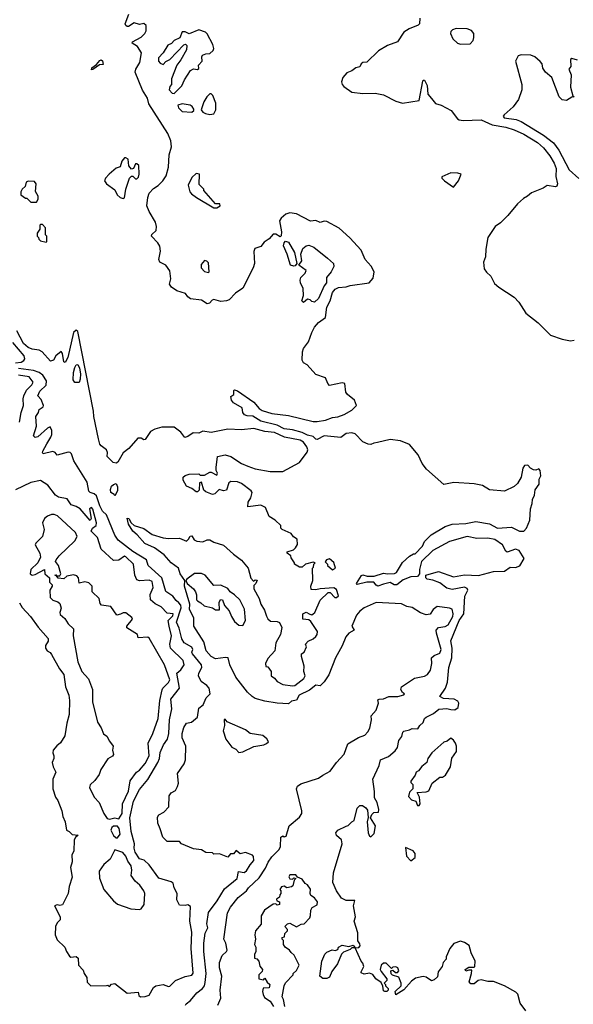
# Model space of a CAD drawing. Extents: x 2494106 to 2685573, y 758056 to 915185.
# Tile 257 of 507: x 2604574 to 2608595, y 824711 to 831855. Entities that reach past the tile are written whole.
import ezdxf

# ---------------------------------------------------------------- set-up
doc = ezdxf.new("R2010")
doc.units = 0

msp = doc.modelspace()

# ---------------------------------------------------------------- linework, layer by layer
at = {"layer": '0CON05XD'}
for points in [[(2607803.3, 827826.7), (2607905, 827821.2), (2608015, 827850.4), (2608095, 827853.5), (2608135, 827881.9), (2608175, 827881.5), (2608206.6, 827893.4), (2608236.9, 827945), (2608202.5, 828005), (2608175, 828012.9), (2608115, 827992.5), (2608105, 828000), (2608080, 828045), (2608025, 828084.2), (2607973.6, 828093.6), (2607895, 828090.6), (2607825, 828106), (2607695, 828070), (2607575, 828003.8), (2607492.5, 827925), (2607477, 827867), (2607476.7, 827835), (2607464.3, 827815.7), (2607415, 827812.5), (2607358.3, 827791.7), (2607313.9, 827753.9), (2607293.6, 827753.6), (2607265, 827771.2), (2607215, 827758.8), (2607175, 827746.2), (2607162, 827752), (2607145, 827773.3), (2607094.4, 827774.4), (2607026.1, 827756.1), (2607020, 827765), (2607057, 827823), (2607065, 827827.5), (2607097.5, 827817.5), (2607147.7, 827817.7), (2607215, 827838.6), (2607245, 827833.5), (2607295, 827838.1), (2607310, 827845), (2607355, 827916.7), (2607405, 827962.5), (2607435, 827980), (2607445, 827980), (2607500, 828035), (2607515, 828070), (2607562.3, 828117.7), (2607665, 828178.8), (2607715, 828193.8), (2607815, 828200), (2607885.6, 828214.4), (2607985, 828197.5), (2608045, 828166.7), (2608145, 828173.5), (2608203.3, 828143.3), (2608235, 828144.3), (2608255, 828166), (2608278.2, 828225), (2608284.4, 828305), (2608296.9, 828345), (2608298.9, 828375), (2608313.1, 828405), (2608318.1, 828445), (2608346.2, 828485), (2608347.8, 828522.2), (2608358.6, 828545), (2608353.8, 828585), (2608345, 828596), (2608322.5, 828587.5), (2608305, 828589.1), (2608285, 828600.5), (2608265, 828622.5), (2608240.7, 828619.3), (2608228.2, 828601.8), (2608215, 828536), (2608189.4, 828490.6), (2608165, 828468.5), (2608095, 828434.4), (2607985, 828444), (2607935.9, 828475.9), (2607875, 828487.8), (2607726.8, 828496.8), (2607655, 828482.9), (2607528.2, 828595), (2607497.3, 828635), (2607468, 828698), (2607405, 828773.1), (2607338.8, 828798.8), (2607265, 828809.3), (2607173.1, 828786.9), (2607146.8, 828783.2), (2607125, 828772.5), (2607104.7, 828774.7), (2607065, 828792.7), (2607010.8, 828850.8), (2606985, 828857.5), (2606945, 828851.9), (2606905.5, 828824.5), (2606785, 828836.1), (2606735, 828810), (2606725, 828812.5), (2606705, 828830.6), (2606665, 828841.5), (2606625, 828861.1), (2606555, 828880), (2606495, 828887.3), (2606443.1, 828913.1), (2606325, 828941.4), (2606268.3, 828978.3), (2606225, 828980), (2606207, 828987), (2606193.8, 829005), (2606189.3, 829039.3), (2606127.5, 829075), (2606112.5, 829095), (2606108.3, 829121.7), (2606130, 829135), (2606130, 829165), (2606135, 829170), (2606155, 829162.5), (2606275, 829080), (2606313.2, 829033.2), (2606335, 829018.6), (2606405, 828997.1), (2606526.4, 828983.6), (2606705, 828940.9), (2606735, 828939.1), (2606795, 828950), (2606845, 828969.4), (2606885, 828974.2), (2606929.7, 828990.3), (2606987.2, 829022.8), (2607020, 829055), (2607005.4, 829095.4), (2606954.7, 829134.7), (2606942.4, 829152.4), (2606936.4, 829216.4), (2606915, 829219.2), (2606825, 829200.6), (2606812, 829215), (2606795, 829257.5), (2606725, 829280), (2606661.2, 829351.2), (2606635, 829366), (2606626.5, 829385), (2606628.1, 829445), (2606635, 829470), (2606672.2, 829517.8), (2606694.7, 829585), (2606715.4, 829625), (2606745, 829658.5), (2606794, 829695), (2606805, 829770), (2606828.1, 829815), (2606844.7, 829875), (2606865, 829900.4), (2606889.1, 829910.9), (2606945, 829915.7), (2606975, 829927.5), (2607113.2, 829946.8), (2607141.4, 829978.6), (2607147.6, 830025), (2607127.1, 830067.1), (2607083.4, 830115), (2607052.8, 830182.8), (2606972.3, 830272.3), (2606895, 830342.5), (2606805, 830391.8), (2606785, 830393.5), (2606755, 830384.6), (2606725, 830397.3), (2606685, 830393.3), (2606585, 830446.4), (2606535, 830452.7), (2606505.9, 830444.1), (2606471.9, 830415), (2606460, 830395), (2606475.6, 830315), (2606474, 830286), (2606465, 830280), (2606435, 830298.8), (2606415, 830300), (2606385, 830265.6), (2606348.3, 830241.7), (2606325, 830210), (2606282.5, 830195), (2606273.6, 830173.6), (2606278.2, 830085), (2606270.5, 830055), (2606195, 829906), (2606140, 829870), (2606095, 829822.2), (2606076.7, 829815), (2606035, 829811.1), (2605985, 829824.2), (2605970.9, 829819.1), (2605952.3, 829797.7), (2605935, 829794.3), (2605895, 829821.2), (2605815, 829830.6), (2605795, 829844.3), (2605778.7, 829868.7), (2605715, 829887.5), (2605676, 829915), (2605662.9, 829935), (2605672.2, 829975), (2605663.2, 830033.2), (2605635, 830073.8), (2605590.8, 830095), (2605585.5, 830115), (2605595.6, 830174.4), (2605592.1, 830212.1), (2605578.1, 830235), (2605530.8, 830285), (2605533.3, 830296.7), (2605564.6, 830325.4), (2605567.3, 830355), (2605559.5, 830385), (2605515, 830462.2), (2605498.2, 830505), (2605504.2, 830565), (2605514.8, 830595.2), (2605545, 830630), (2605579.1, 830650.9), (2605614.2, 830685), (2605637.9, 830722.1), (2605655.7, 830785), (2605659.1, 830875), (2605677.3, 830932.7), (2605672.1, 830975), (2605648.8, 831028.8), (2605512.7, 831245), (2605502.9, 831285), (2605465, 831343.3), (2605412.2, 831475), (2605417.1, 831495), (2605446, 831545), (2605457.5, 831615), (2605430.6, 831660.6), (2605390, 831685), (2605393.3, 831695), (2605455, 831727.5), (2605482.5, 831755), (2605492.5, 831775), (2605491.7, 831811.7), (2605475, 831827.5), (2605445, 831820), (2605405, 831831.2), (2605365, 831806.7), (2605355, 831806.7), (2605345, 831812.5), (2605340, 831825), (2605365.6, 831895)], [(2607480, 831865), (2607478.6, 831825), (2607468, 831815), (2607402.1, 831787.9), (2607364.7, 831765.3), (2607318.9, 831695), (2607245, 831667.5), (2607180.5, 831629.5), (2607095, 831546.3), (2607065, 831543.8), (2607053.5, 831535), (2607045, 831512.8), (2607015, 831506.4), (2606986.9, 831485), (2606950.1, 831469.9), (2606920.6, 831435), (2606910, 831405), (2606915.8, 831385), (2606929.1, 831369.1), (2606985, 831329.4), (2607065, 831320), (2607155, 831322.7), (2607215, 831310.8), (2607305, 831264.4), (2607355, 831250), (2607475, 831268.8), (2607501.7, 831408.3), (2607505, 831416.7), (2607515, 831416.7), (2607532.3, 831377.7), (2607537.5, 831315), (2607565, 831284.3), (2607595, 831246), (2607636.2, 831235), (2607708, 831195), (2607752.5, 831135), (2607765, 831128.9), (2607795, 831124.4), (2607925, 831129.2), (2608005, 831091.4), (2608103.8, 831075), (2608165, 831056.2), (2608235.8, 831025), (2608334.3, 830965), (2608379.4, 830925), (2608425, 830867.5), (2608456.4, 830815), (2608470, 830775), (2608467.7, 830717.7), (2608480, 830665), (2608475, 830647.5), (2608465, 830641.2), (2608405, 830651.9), (2608376.6, 830633.4), (2608290.5, 830599.5), (2608262.9, 830575), (2608231.9, 830558.1), (2608190.3, 830519.7), (2608120, 830435), (2608065, 830380.5), (2608026.3, 830353.7), (2607974.3, 830275), (2607958.9, 830191.1), (2607956.8, 830135), (2607942.5, 830095), (2607948, 830048), (2607963.7, 830023.7), (2607996.2, 829995), (2608021.6, 829941.6), (2608053.5, 829913.5), (2608165, 829841.9), (2608198.1, 829805), (2608249.2, 829725), (2608338.9, 829655), (2608428, 829565), (2608513.8, 829536.2), (2608575, 829526.2), (2608600.7, 829529.3)], [(2605695, 831320), (2605752, 831375), (2605770.7, 831419.3), (2605815, 831487.5), (2605835, 831497.5), (2605865, 831493.3), (2605875, 831500), (2605873.3, 831525), (2605900, 831555), (2605897.8, 831585), (2605902.7, 831597.3), (2605925, 831606.9), (2605955, 831608.8), (2605979.5, 831630.5), (2605983.8, 831645), (2605976, 831675), (2605935, 831752.5), (2605922.5, 831765), (2605875, 831782.5), (2605805, 831753.3), (2605775, 831768), (2605755, 831766), (2605737.1, 831722.9), (2605696.7, 831705), (2605676.9, 831683.1), (2605650.5, 831669.5), (2605615.6, 831614.4), (2605582.6, 831577.4), (2605583, 831553), (2605595, 831538.8), (2605615, 831528.8), (2605635, 831551.2), (2605663.3, 831565), (2605765, 831673.3), (2605777, 831677), (2605786.7, 831666.7), (2605785, 831637.5), (2605745, 831563.3), (2605716, 831524), (2605676.7, 831425), (2605676.7, 831385), (2605665, 831370), (2605660, 831345), (2605681.7, 831321.7), (2605695, 831320)], [(2607775, 831676.7), (2607845, 831680), (2607867, 831703), (2607873, 831727), (2607873.3, 831755), (2607855, 831776.2), (2607825, 831787.5), (2607745, 831790), (2607718.3, 831781.7), (2607705, 831770), (2607702.5, 831755), (2607720, 831715), (2607752.5, 831685), (2607775, 831676.7)], [(2605095, 831490), (2605097.5, 831505), (2605130.7, 831529.3), (2605155, 831560), (2605165, 831563.3), (2605175, 831556.7), (2605179.3, 831530.7), (2605153, 831527), (2605105, 831492.5), (2605095, 831490)], [(2608625, 831561.2), (2608585, 831573.3), (2608573.8, 831565), (2608576.7, 831515), (2608563.3, 831495), (2608580, 831455), (2608574.2, 831365), (2608592.5, 831302.5), (2608600, 831295), (2608585, 831292.5), (2608545, 831268), (2608514.4, 831274.4), (2608492, 831295), (2608440, 831435), (2608392, 831475), (2608374.5, 831504.5), (2608368.6, 831535), (2608355, 831550.8), (2608314.4, 831584.4), (2608287, 831597), (2608215, 831600.8), (2608195, 831593.8), (2608176, 831555), (2608220, 831385), (2608220.8, 831345), (2608197.5, 831275), (2608157.2, 831222.8), (2608092, 831165), (2608085.8, 831155), (2608092.9, 831142.9), (2608179.8, 831129.8), (2608217, 831117), (2608377.4, 831017.4), (2608452.1, 830962.1), (2608489.1, 830909.1), (2608565.8, 830765), (2608635, 830703.3)], [(2605955, 831167.8), (2605985, 831172), (2605998.3, 831201.7), (2605998.3, 831248.3), (2605975.7, 831305.7), (2605965, 831317.5), (2605955, 831316.7), (2605933.8, 831295), (2605911.7, 831258.3), (2605890.7, 831200.7), (2605903.3, 831185), (2605924.4, 831174.4), (2605955, 831167.8)], [(2605825, 831183.3), (2605837.5, 831195), (2605837.5, 831205), (2605827.5, 831225), (2605812.5, 831235), (2605755, 831245.7), (2605723.3, 831235), (2605728, 831215), (2605755, 831188), (2605825, 831183.3)], [(2605325, 830556.7), (2605335, 830562.5), (2605343.6, 830626.4), (2605372.5, 830705), (2605385, 830720), (2605395, 830720), (2605415, 830700), (2605425, 830700), (2605436.7, 830713.3), (2605442.5, 830735), (2605438.3, 830798.3), (2605425, 830810), (2605415, 830810), (2605400, 830775), (2605385, 830770), (2605367.5, 830795), (2605362.5, 830842.5), (2605345, 830853.3), (2605335, 830852.5), (2605315, 830827.5), (2605303, 830787), (2605275, 830776.7), (2605223.3, 830735), (2605197.5, 830705), (2605190, 830685), (2605203.6, 830663.6), (2605265, 830620), (2605282.5, 830585), (2605302.5, 830565), (2605325, 830556.7)], [(2604695, 830530), (2604707, 830553), (2604707.5, 830575), (2604688.3, 830608.3), (2604692.5, 830665), (2604681.7, 830681.7), (2604635, 830682.5), (2604620, 830675), (2604612.5, 830645), (2604592.5, 830625), (2604582.5, 830605), (2604582.5, 830585), (2604615, 830560), (2604625, 830560), (2604655, 830530), (2604695, 830530)], [(2606005, 830490), (2606030, 830505), (2606028.3, 830518.3), (2605995, 830520), (2605910, 830615), (2605910, 830625), (2605878.3, 830658.3), (2605880, 830735), (2605855, 830740), (2605825, 830710), (2605797.5, 830655), (2605810, 830605), (2605820.5, 830590.5), (2605857.5, 830565), (2605985, 830490), (2606005, 830490)], [(2607725, 830640), (2607760, 830685), (2607780, 830735), (2607755, 830742.5), (2607705, 830743.3), (2607640, 830715), (2607640, 830705), (2607660, 830685), (2607725, 830640)], [(2604765, 830240), (2604770, 830245), (2604770, 830285), (2604760, 830295), (2604760, 830345), (2604738.3, 830368.3), (2604725, 830370), (2604720, 830365), (2604720, 830335), (2604700, 830305), (2604700, 830285), (2604710, 830275), (2604711.7, 830261.7), (2604725, 830250), (2604765, 830240)], [(2606563.8, 830066.2), (2606540, 830075), (2606516.2, 830155), (2606490.6, 830215), (2606493.5, 830236.5), (2606505, 830247.5), (2606525, 830240), (2606570, 830165), (2606587.5, 830085), (2606575, 830070), (2606563.8, 830066.2)], [(2606635, 829803.3), (2606623.3, 829815), (2606636.2, 829855), (2606631.8, 829905), (2606612.9, 829945), (2606611.1, 829965), (2606615, 829983.8), (2606646.7, 830015), (2606653.3, 830035), (2606600, 830075), (2606622.5, 830105), (2606616.7, 830155), (2606631.2, 830195), (2606653.8, 830215), (2606675, 830218.9), (2606709.4, 830205), (2606810, 830125), (2606852.2, 830085), (2606855.9, 830065), (2606835, 830025.8), (2606801.2, 829985), (2606803.1, 829945), (2606786.2, 829923.8), (2606745, 829832.5), (2606715, 829806.7), (2606695, 829811.2), (2606683.6, 829823.6), (2606665, 829826.7), (2606635, 829803.3)], [(2605945, 830020), (2605950, 830025), (2605945, 830090), (2605933.6, 830103.6), (2605915, 830106.7), (2605892.1, 830077.9), (2605892, 830055), (2605915, 830028.8), (2605945, 830020)], [(2606013.8, 824705), (2606033.8, 824755), (2606030.8, 824815), (2606041.2, 824915), (2606026, 824975), (2606025.7, 825015), (2606043.3, 825065), (2606075.9, 825094.1), (2606080, 825105), (2606071.2, 825155), (2606057.5, 825185), (2606084.2, 825375), (2606105, 825416.7), (2606159.4, 825485), (2606220.8, 825535), (2606235, 825556), (2606312.1, 825627.9), (2606360.2, 825699.8), (2606378, 825742), (2606405, 825782), (2606458.8, 825835), (2606468.8, 825855), (2606470, 825925), (2606485, 825932.5), (2606495, 825927.5), (2606509.3, 825930.7), (2606531.2, 826005), (2606605, 826069.1), (2606623.8, 826095), (2606623.8, 826115), (2606584, 826275), (2606591.2, 826295), (2606615, 826310), (2606745, 826351.1), (2606775, 826374.3), (2606828.3, 826401.7), (2606875, 826466.2), (2606931.2, 826525), (2606958.3, 826601.7), (2607035, 826648), (2607080, 826665), (2607103, 826687), (2607116.7, 826715), (2607130, 826775), (2607126.7, 826805), (2607163.3, 826845), (2607180, 826895), (2607175, 826920), (2607185, 826926.2), (2607215, 826928), (2607255, 826944.4), (2607320, 826945), (2607363, 826957), (2607367.5, 826965), (2607354.1, 826974.1), (2607341.2, 826995), (2607348, 827015), (2607442.1, 827077.9), (2607515, 827092), (2607535.9, 827104.1), (2607556.7, 827135), (2607567.5, 827185), (2607566, 827224), (2607585, 827241.2), (2607625, 827260), (2607634, 827285), (2607600, 827405), (2607599.2, 827425), (2607615, 827445.8), (2607665, 827451.4), (2607685, 827464), (2607718.9, 827525), (2607722.5, 827545), (2607715, 827577.5), (2607695.9, 827585.9), (2607605, 827597.5), (2607576.7, 827575), (2607555, 827542.5), (2607525, 827536.7), (2607485, 827551.2), (2607425, 827590.6), (2607385, 827598), (2607346.9, 827616.9), (2607162.4, 827627.6), (2607075, 827586.7), (2607045, 827564.3), (2607020, 827535), (2606985.8, 827455.8), (2607003.3, 827425), (2606965, 827402.9), (2606942.6, 827377.4), (2606916.7, 827313.3), (2606868.6, 827225), (2606819.1, 827100.9), (2606785, 827051.2), (2606757, 827023), (2606725, 827027.5), (2606678.9, 826991.1), (2606603.8, 826955), (2606585, 826916.7), (2606548.8, 826911.2), (2606525, 826891.4), (2606445, 826895.8), (2606355, 826911.4), (2606285, 826930.8), (2606261.2, 826945), (2606228.8, 826975), (2606143.8, 827085), (2606101.2, 827175), (2606087.5, 827225), (2606067.7, 827227.7), (2605995, 827218.6), (2605965, 827235.8), (2605928.6, 827275), (2605911.3, 827341.3), (2605838, 827455), (2605837.5, 827515), (2605806, 827575), (2605810, 827615), (2605770, 827745), (2605772.5, 827785), (2605740, 827835), (2605726.7, 827875), (2605674.2, 827915), (2605623.4, 827973.4), (2605553.1, 828023.1), (2605482.5, 828055), (2605427.7, 828117.7), (2605395, 828143.8), (2605363.8, 828195), (2605355, 828237.5), (2605367.5, 828235), (2605382.5, 828205), (2605404.2, 828184.2), (2605475, 828163.3), (2605535, 828120.8), (2605615, 828096.2), (2605655, 828090), (2605735, 828092.5), (2605785, 828072.5), (2605800, 828085), (2605811.7, 828108.3), (2605825, 828110), (2605840.7, 828080.7), (2605860.7, 828070.7), (2605905, 828067.5), (2605935, 828080), (2605955, 828080), (2605985, 828063.3), (2606055, 828043.3), (2606126.1, 827976.1), (2606185, 827933.3), (2606232, 827875), (2606253, 827803), (2606271.7, 827781.7), (2606285, 827790), (2606298.3, 827788.3), (2606290, 827765), (2606275, 827750), (2606273.3, 827725), (2606313.8, 827655), (2606325, 827613.3), (2606350.8, 827570.8), (2606367, 827527), (2606375, 827508.8), (2606395, 827490), (2606445, 827488.6), (2606460.3, 827480.3), (2606477.5, 827445), (2606468.8, 827395), (2606433.6, 827333.6), (2606427.5, 827275), (2606375, 827220), (2606360, 827185), (2606361.7, 827161.7), (2606375, 827160), (2606400, 827125), (2606400, 827095), (2606425, 827077.5), (2606443.9, 827053.9), (2606485, 827032.5), (2606555, 827021.2), (2606572.5, 827025), (2606637.5, 827075), (2606646.7, 827095), (2606637.5, 827125), (2606640, 827165), (2606620, 827235), (2606620, 827255), (2606640, 827265), (2606656.7, 827305), (2606650, 827325), (2606670, 827345), (2606705, 827362), (2606725, 827380), (2606734.2, 827395), (2606735.8, 827415), (2606689.5, 827489.5), (2606675, 827500), (2606630, 827505), (2606630, 827545), (2606655, 827557.5), (2606680.7, 827540.7), (2606695, 827537.5), (2606706.4, 827543.6), (2606717.5, 827555), (2606757, 827643), (2606815, 827700), (2606828.3, 827698.3), (2606863, 827663), (2606875, 827662.5), (2606890, 827675), (2606875, 827720), (2606855, 827732.5), (2606755, 827726.7), (2606725, 827717.5), (2606691.7, 827721.7), (2606687.5, 827745), (2606702.5, 827785), (2606700, 827875), (2606707, 827883), (2606710, 827905), (2606720, 827915), (2606705, 827920), (2606650, 827905), (2606625, 827882.5), (2606605, 827882.5), (2606570, 827905), (2606570, 827915), (2606545, 827950), (2606542.5, 827965), (2606517.5, 827985), (2606517.5, 827995), (2606562.5, 828007.5), (2606576.4, 828023.6), (2606591.7, 828048.3), (2606588.8, 828085), (2606563.6, 828103.6), (2606545, 828127.5), (2606480, 828155), (2606470, 828165), (2606470, 828185), (2606430, 828225), (2606385, 828250), (2606360, 828315), (2606325, 828332.5), (2606231.7, 828321.7), (2606233.3, 828355), (2606253.3, 828385), (2606262.5, 828425), (2606255, 828436.7), (2606185, 828489.2), (2606155, 828502.5), (2606106.7, 828503.3), (2606092.5, 828495), (2606075, 828442.5), (2606055, 828437.5), (2606023, 828447), (2605990, 828415), (2605975, 828410), (2605925, 828430), (2605911.7, 828441.7), (2605895, 828500), (2605880, 828495), (2605878.3, 828441.7), (2605865, 828430), (2605855, 828430), (2605825, 828452.5), (2605785, 828470), (2605760, 828515), (2605760, 828535), (2605775, 828547.5), (2605805, 828557.5), (2605875, 828560), (2605885, 828550), (2605915, 828550), (2605955, 828572.5), (2605965, 828572.5), (2606005, 828550), (2606010, 828565), (2606000, 828585), (2606000, 828605), (2606010, 828685), (2606065, 828697.5), (2606106.7, 828686.7), (2606183.9, 828633.9), (2606230, 828615), (2606285, 828596.7), (2606393.3, 828576.7), (2606485, 828576.2), (2606605, 828642.5), (2606661.7, 828718.3), (2606666.1, 828733.9), (2606660, 828755), (2606635, 828790), (2606611.2, 828805), (2606496.5, 828826.5), (2606425, 828859.3), (2606355, 828866), (2606275, 828887.8), (2606185, 828880), (2606085, 828883.8), (2605965, 828858.8), (2605905, 828870), (2605875, 828856.2), (2605833.6, 828856.4), (2605795, 828830), (2605772.5, 828822.5), (2605743, 828863), (2605695, 828897.5), (2605605, 828898.8), (2605555, 828883.3), (2605525, 828866.7), (2605485, 828810), (2605475, 828806.7), (2605455, 828818), (2605431.2, 828818.8), (2605366.4, 828743.6), (2605325, 828712.5), (2605287.5, 828645), (2605275, 828637.5), (2605251.7, 828641.7), (2605210, 828685), (2605212.5, 828715), (2605203.9, 828733.9), (2605165, 828762), (2605155, 828776.2), (2605145, 828813.3), (2605113.1, 828975), (2605110.9, 829015), (2604995, 829592.5), (2604985, 829602.5), (2604964.2, 829585.8), (2604923.6, 829405), (2604905, 829368), (2604893.6, 829373.6), (2604883.8, 829433.8), (2604875, 829447.5), (2604836, 829415), (2604820, 829385), (2604797, 829377), (2604737.5, 829445), (2604715, 829456.2), (2604665, 829463.8), (2604635, 829476), (2604601.9, 829505), (2604553.3, 829596.7)], [(2604543.6, 829366.4), (2604585, 829370.4), (2604605, 829381.4), (2604610, 829395), (2604605.3, 829415), (2604523.7, 829513.7)], [(2605594.1, 825984.1), (2605577.5, 826025), (2605575, 826070), (2605583.6, 826086.4), (2605620, 826105), (2605657, 826143), (2605660, 826225), (2605673.3, 826245), (2605705, 826262.5), (2605719.5, 826290.5), (2605726.2, 826315), (2605718.8, 826385), (2605768.8, 826455), (2605778.8, 826485), (2605780, 826585), (2605754, 826645), (2605754, 826675), (2605765, 826720), (2605785, 826750), (2605820.7, 826759.3), (2605866.1, 826793.9), (2605875, 826860), (2605906.1, 826883.9), (2605927.5, 826935), (2605957.5, 826965), (2605950, 827005), (2605932.5, 827025), (2605892.5, 827052.5), (2605872, 827095), (2605874.4, 827115), (2605896.5, 827155), (2605893.3, 827175), (2605827.8, 827255), (2605824.5, 827265), (2605831.2, 827285), (2605825, 827302.2), (2605768, 827335), (2605751.7, 827361.7), (2605731.3, 827441.3), (2605711.8, 827485), (2605747.2, 827587.2), (2605745, 827607.8), (2605729.5, 827625), (2605709.9, 827639.9), (2605685, 827672.9), (2605636.2, 827706.2), (2605605.4, 827805), (2605507.1, 827895), (2605494, 827935), (2605395, 827996.4), (2605287.8, 828077.8), (2605265.6, 828115), (2605205, 828262.5), (2605175, 828290), (2605155, 828328.8), (2605130.6, 828400.6), (2605115.3, 828415.3), (2605084.6, 828424.6), (2605075.8, 828435), (2605065, 828500), (2604968, 828655), (2604951.2, 828705), (2604940, 828715), (2604925, 828716.9), (2604845, 828694.3), (2604832.5, 828715), (2604815, 828721.2), (2604744, 828704), (2604738.8, 828715), (2604742.5, 828725), (2604772, 828778), (2604800.8, 828825), (2604806, 828845), (2604806.7, 828875), (2604795, 828900), (2604775, 828892.5), (2604705, 828828), (2604685, 828822.5), (2604673.8, 828835), (2604696.4, 828906.4), (2604690, 828975), (2604709.4, 829005), (2604715, 829026.2), (2604743.8, 829046.2), (2604747.5, 829055), (2604729.4, 829099.4), (2604706.2, 829126.2), (2604720.3, 829159.7), (2604766.2, 829203.8), (2604769.2, 829235), (2604741.8, 829275), (2604715.6, 829295.6), (2604675, 829309.4), (2604565, 829324.7)], [(2605005, 829222.5), (2604975, 829223.3), (2604963.2, 829243.2), (2604965.6, 829295), (2604975, 829332.5), (2604985, 829350), (2604995, 829352.5), (2605007, 829327), (2605014.2, 829285), (2605013.6, 829246.4), (2605005, 829222.5)], [(2604571.8, 828935), (2604584.4, 829005), (2604601.9, 829055), (2604598.2, 829105), (2604602.9, 829125), (2604622, 829168), (2604663.1, 829205), (2604672.5, 829225), (2604642.5, 829265), (2604565, 829276.5)], [(2604571.8, 827625), (2604590.9, 827590.9), (2604652.3, 827525), (2604708.1, 827448.1), (2604780, 827365), (2604780, 827345), (2604760, 827315), (2604761.2, 827295), (2604772.5, 827275), (2604795, 827263.3), (2604805, 827250), (2604862.5, 827145), (2604893.3, 827105), (2604906, 827015), (2604930, 826955), (2604936.2, 826915), (2604932.5, 826815), (2604915, 826750), (2604900.5, 826659.5), (2604870.5, 826609.5), (2604843, 826587), (2604817.5, 826555), (2604813.3, 826535), (2604822.5, 826515), (2604822.5, 826495), (2604810, 826465), (2604816.7, 826435), (2604836.7, 826395), (2604813.3, 826345), (2604813.8, 826275), (2604833.3, 826215), (2604850, 826190), (2604878.8, 826115), (2604886, 826075), (2604903.3, 826035), (2604913.8, 825975), (2604934.1, 825964.1), (2604955, 825942.5), (2604997.5, 825937.5), (2604978, 825922), (2604969.2, 825905), (2604966.7, 825823.3), (2604952.5, 825795), (2604953.8, 825745), (2604943.8, 825705), (2604955.9, 825634.1), (2604932.5, 825565), (2604925.7, 825514.3), (2604885, 825433.3), (2604865, 825428.8), (2604845, 825433.3), (2604827.5, 825425), (2604867.5, 825345), (2604867, 825323), (2604847, 825303), (2604833.6, 825276.4), (2604831.2, 825215), (2604845, 825180), (2604902.5, 825125), (2604913.3, 825093.3), (2604935, 825060), (2604945, 825052.5), (2604985, 825057.5), (2604997.5, 825045), (2605000, 824995), (2605035, 824960), (2605042.5, 824935), (2605062.5, 824905), (2605063, 824873), (2605090, 824845), (2605205, 824847.5), (2605215, 824850), (2605225, 824840), (2605241.7, 824858.3), (2605265, 824862.5), (2605355, 824791.2), (2605435, 824800), (2605440, 824775), (2605450, 824765), (2605485, 824767.5), (2605513, 824777), (2605545, 824832.5), (2605562.5, 824845), (2605615, 824856), (2605655, 824841.2), (2605665, 824843.8), (2605705, 824883.3), (2605776.1, 824913.9), (2605825, 824923.3), (2605833, 824937), (2605820, 825115), (2605824.2, 825234.2), (2605808.8, 825315), (2605815, 825420), (2605795, 825432.5), (2605775, 825427.5), (2605735, 825430), (2605715, 825470), (2605716.4, 825516.4), (2605696.1, 825556.1), (2605689.1, 825589.1), (2605675, 825599.2), (2605585, 825625.7), (2605514.2, 825724.2), (2605477.1, 825757.1), (2605445, 825767.1), (2605412.2, 825815), (2605405.8, 825845), (2605408.2, 825875), (2605384, 825964), (2605373.6, 826065), (2605399.7, 826185), (2605445, 826270.8), (2605505, 826342.5), (2605576.2, 826465), (2605589.6, 826495), (2605595, 826539.2), (2605618.9, 826595), (2605648.2, 826635), (2605656.5, 826675), (2605660.8, 826775), (2605678.8, 826855), (2605671.6, 826925), (2605735.3, 827005), (2605714.2, 827115), (2605745, 827138), (2605768.9, 827175), (2605760, 827205), (2605669.1, 827295), (2605663.5, 827325), (2605675.4, 827385), (2605660.6, 827455), (2605653.2, 827495), (2605685, 827529.4), (2605689.4, 827545), (2605645, 827549.5), (2605601.2, 827595), (2605557.6, 827617.6), (2605524.2, 827645), (2605520.8, 827685), (2605542.9, 827735), (2605535, 827778.1), (2605515, 827788.5), (2605445, 827783.1), (2605425, 827792), (2605409.4, 827825), (2605400, 827905), (2605345, 827958.1), (2605335, 827961.9), (2605295, 827932.5), (2605255, 827930.8), (2605165, 828013.3), (2605138.7, 828098.7), (2605091.9, 828145), (2605103.1, 828166.9), (2605128, 828185), (2605132.5, 828205), (2605105, 828303.3), (2605095, 828316), (2605080, 828305), (2605092.5, 828235), (2605085, 828222.5), (2605013.3, 828305), (2604985, 828322.5), (2604946.7, 828335), (2604918.8, 828378.8), (2604855, 828390), (2604835, 828406), (2604778, 828478), (2604725, 828512.5), (2604655, 828498.2), (2604543.4, 828443.4)], [(2605265, 828400), (2605260, 828410), (2605236.7, 828425), (2605233.2, 828446.8), (2605240.3, 828469.7), (2605255, 828483.3), (2605275, 828490), (2605283.3, 828465), (2605283, 828437), (2605265, 828400)], [(2605225, 826055.7), (2605265, 826063.5), (2605295, 826057.3), (2605319.1, 826095), (2605320, 826165), (2605365, 826256.7), (2605377, 826333), (2605421.2, 826395), (2605445, 826410.6), (2605485, 826457.5), (2605513.1, 826515), (2605507.8, 826605), (2605541.1, 826675), (2605579.4, 826785), (2605590.5, 826915), (2605608.3, 826991.7), (2605614.3, 827005), (2605655, 827045.7), (2605663.8, 827066.2), (2605625.3, 827175), (2605515, 827368.8), (2605505, 827376), (2605435, 827370), (2605430, 827395), (2605353, 827443), (2605352.5, 827455), (2605392.5, 827505), (2605388.3, 827518.3), (2605345, 827552.5), (2605325, 827551.2), (2605305, 827541.2), (2605280, 827535), (2605235, 827597.5), (2605167, 827607), (2605158.3, 827618.3), (2605150, 827655), (2605100, 827705), (2605100, 827745), (2605075, 827770), (2605046.4, 827776.4), (2605005, 827767.5), (2605000, 827805), (2604988.8, 827818.8), (2604965, 827826.7), (2604915, 827817.5), (2604895, 827797.5), (2604853, 827803), (2604840, 827820), (2604831.7, 827821.7), (2604835, 827830), (2604840, 827820), (2604865, 827820), (2604872.5, 827835), (2604856.7, 827895), (2604833.3, 827923.3), (2604838, 827935), (2604861.1, 827965), (2604974.6, 828075), (2604990.9, 828105), (2604979.2, 828135), (2604848.8, 828255), (2604825, 828264.5), (2604805, 828263.8), (2604775, 828253.2), (2604753.8, 828235), (2604738.4, 828205), (2604750.5, 828155), (2604740.5, 828105), (2604691.9, 828058.1), (2604685.8, 828045), (2604719.5, 827985), (2604724.3, 827955), (2604706.7, 827913.3), (2604655.5, 827865), (2604650, 827835), (2604664.5, 827824.5), (2604685, 827828.5), (2604753.8, 827866.2), (2604757.5, 827835), (2604790, 827805), (2604790, 827775), (2604810, 827755), (2604810, 827745), (2604792.5, 827715), (2604795, 827662.5), (2604815, 827643.3), (2604851.7, 827631.7), (2604865, 827620), (2604876, 827585), (2604866, 827555), (2604868.8, 827538.8), (2604900.8, 827510.8), (2604925, 827472), (2604965.5, 827435.5), (2604962.9, 827385), (2604996.9, 827195), (2605024.7, 827124.7), (2605072.5, 827072.5), (2605101.4, 826995), (2605103.3, 826905), (2605138.1, 826758.1), (2605165, 826717.5), (2605183, 826673), (2605206.4, 826656.4), (2605225, 826620), (2605252.5, 826585), (2605247.5, 826555), (2605256, 826524), (2605248, 826512), (2605215, 826492.5), (2605162.5, 826415), (2605150.7, 826379.3), (2605118.8, 826335), (2605085, 826302.5), (2605080.8, 826285), (2605113.8, 826213.8), (2605152, 826175), (2605185.8, 826095.8), (2605209.7, 826059.7), (2605225, 826055.7)], [(2606845, 827862.5), (2606867.5, 827875), (2606855, 827917.5), (2606825, 827942.5), (2606803, 827937), (2606791.7, 827921.7), (2606810, 827905), (2606810, 827895), (2606845, 827862.5)], [(2606195, 827460), (2606213.3, 827495), (2606207.7, 827577.7), (2606172.5, 827645), (2606135, 827682.5), (2606103.6, 827703.6), (2606085, 827727.5), (2606035, 827752.5), (2605985, 827750), (2605920, 827825), (2605895, 827836.2), (2605844.1, 827835.9), (2605787.5, 827795), (2605780, 827785), (2605790, 827765), (2605835.9, 827725.9), (2605850, 827705), (2605857, 827683), (2605857.5, 827645), (2605865, 827637.5), (2605890, 827625), (2605913, 827603), (2605975, 827587.5), (2605995, 827573.3), (2606025, 827572.5), (2606023, 827627), (2606031.7, 827648.3), (2606047, 827647), (2606062.5, 827605), (2606096.2, 827565), (2606111.2, 827525), (2606135, 827487.5), (2606165, 827462.5), (2606195, 827460)], [(2608250.7, 824665), (2608208.9, 824718.9), (2608192.3, 824785), (2608178.4, 824798.4), (2608095, 824845.4), (2608015, 824875.8), (2607975, 824875.8), (2607925, 824890), (2607903.8, 824885), (2607875, 824860.6), (2607849.7, 824859.7), (2607839.2, 824875), (2607856.1, 824933.9), (2607858.3, 824958.3), (2607835, 824960), (2607815, 824952.5), (2607810, 824965), (2607835, 824980), (2607875, 824980), (2607880, 824985), (2607882.5, 825025), (2607853.3, 825085), (2607837.9, 825137.9), (2607805, 825160), (2607775, 825170), (2607727, 825153), (2607697.5, 825115), (2607672.5, 825055), (2607671.7, 825038.3), (2607650, 825015), (2607642.5, 824985), (2607613, 824947), (2607608.3, 824911.7), (2607585, 824890), (2607565, 824882.5), (2607525, 824908.6), (2607505, 824913.6), (2607447.9, 824902.1), (2607420, 824880), (2607365, 824816), (2607305, 824780), (2607300, 824805), (2607343.3, 824845), (2607344, 824865), (2607328, 824908), (2607281.7, 824921.7), (2607273, 824933), (2607270, 824955), (2607285, 824960), (2607303, 824943), (2607317, 824943), (2607327.5, 824955), (2607320, 824975), (2607305, 824982.5), (2607285, 824980), (2607275, 824970), (2607235, 825010), (2607215, 825010), (2607200, 824995), (2607192.5, 824965), (2607198.3, 824948.3), (2607240, 824895), (2607240, 824885), (2607220, 824865), (2607230, 824855), (2607230, 824845), (2607250, 824825), (2607250, 824815), (2607240, 824805), (2607227, 824803), (2607215, 824810), (2607211.7, 824841.7), (2607198.3, 824868.3), (2607161.2, 824895), (2607138.1, 824928.1), (2607115, 824936), (2607075, 824930), (2607055, 824940), (2607053, 824947), (2607072.5, 824985), (2607065, 825010), (2607053.3, 825023.3), (2607010, 825120), (2606985, 825120), (2606975, 825110), (2606925, 825090), (2606910, 825075), (2606882.5, 825005), (2606841.7, 824948.3), (2606825, 824907.5), (2606805, 824897.5), (2606775, 824897.5), (2606754, 824915), (2606768.8, 825025), (2606791.2, 825075), (2606805, 825090), (2606843, 825107), (2606865, 825102.5), (2606885, 825110), (2606890, 825125), (2606915, 825140), (2606965, 825130), (2606995, 825140), (2607010, 825120), (2607037, 825123), (2607047.5, 825135), (2607045, 825150), (2607030.7, 825170.7), (2607029.3, 825229.3), (2607002.5, 825315), (2607013.3, 825345), (2606997.5, 825425), (2607007.5, 825465), (2606945, 825463.3), (2606911.7, 825481.7), (2606873.9, 825533.9), (2606849.2, 825595), (2606853.5, 825665), (2606916.4, 825876.4), (2606910, 825905), (2606875, 825936.7), (2606870, 825955), (2606885.6, 825974.4), (2606945, 826004.3), (2606960.3, 826009.7), (2606985, 826036), (2607002.5, 826045), (2607025, 826134.3), (2607045, 826153.3), (2607063, 826153), (2607087.5, 826137.5), (2607099.2, 826119.2), (2607103.9, 826066.1), (2607096.7, 826035), (2607104.2, 825954.2), (2607115, 825930), (2607125, 825927.5), (2607149.3, 825950.7), (2607157.5, 826005), (2607122.5, 826065), (2607131.7, 826088.3), (2607145, 826102.5), (2607180, 826105), (2607182.5, 826125), (2607170, 826175), (2607149.8, 826209.8), (2607150.4, 826255), (2607137.5, 826345), (2607183.5, 826445), (2607194.4, 826485), (2607251.6, 826508.4), (2607299.9, 826550.1), (2607317.1, 826575), (2607328, 826625), (2607348.8, 826655), (2607356.2, 826685), (2607365, 826693.8), (2607405, 826701.5), (2607425, 826712.2), (2607465, 826710), (2607480.9, 826735), (2607504.6, 826755), (2607514.6, 826785), (2607525, 826795.6), (2607578.3, 826821.7), (2607618.3, 826851.7), (2607675, 826858), (2607705, 826850.8), (2607735, 826848), (2607758.8, 826865), (2607764, 826895), (2607755, 826911.2), (2607730, 826925), (2607650.9, 826930.9), (2607626.2, 826945), (2607666.5, 827005), (2607682.1, 827047.9), (2607690.5, 827155), (2607713.2, 827225), (2607714, 827295), (2607705, 827347.5), (2607765, 827495.6), (2607800, 827545), (2607806.4, 827673.6), (2607828.5, 827715), (2607825, 827727.1), (2607805, 827737.1), (2607715, 827721.1), (2607675, 827730), (2607625, 827768.1), (2607575, 827788), (2607532.5, 827795), (2607523.3, 827805), (2607522.5, 827825), (2607615, 827851.4), (2607725, 827812.7), (2607803.3, 827826.7)], [(2606165, 826537.5), (2606195, 826543.3), (2606275, 826582.5), (2606346.1, 826593.9), (2606367, 826603), (2606380, 826615), (2606368.3, 826638.3), (2606340.5, 826660.5), (2606246.7, 826676.7), (2606213.6, 826703.6), (2606080, 826760), (2606065, 826780), (2606060, 826775), (2606062.5, 826735), (2606051.2, 826695), (2606071.1, 826635), (2606115, 826577.5), (2606143.4, 826563.4), (2606165, 826537.5)], [(2607475, 826152.5), (2607482.5, 826165), (2607477.5, 826215), (2607461.7, 826248.3), (2607525, 826252.5), (2607545, 826260), (2607570, 826315), (2607625, 826360), (2607645, 826360), (2607666.4, 826373.6), (2607702.5, 826435), (2607712.3, 826497.7), (2607746.7, 826545), (2607746, 826585), (2607738.8, 826605), (2607725, 826627.5), (2607705, 826642.5), (2607678.8, 826621.2), (2607655, 826612.5), (2607567.5, 826535), (2607537.5, 826495), (2607530, 826465), (2607493.6, 826436.4), (2607470, 826405), (2607453.6, 826396.4), (2607447, 826373), (2607415, 826330), (2607415, 826320), (2607430, 826305), (2607430, 826275), (2607405, 826250), (2607398.3, 826218.3), (2607420, 826195), (2607450, 826185), (2607463.6, 826153.6), (2607475, 826152.5)], [(2605285, 825920), (2605304, 825946), (2605297.3, 825987.3), (2605283.9, 826003.9), (2605255, 826004), (2605242, 825995), (2605236.2, 825975), (2605256.1, 825936.1), (2605275, 825920), (2605285, 825920)], [(2605777.5, 824705), (2605783.3, 824715), (2605815, 824738), (2605860.6, 824795), (2605902.7, 824825), (2605915.4, 824845), (2605920.8, 824869.2), (2605928.2, 824935), (2605910, 825095), (2605910.8, 825155), (2605921.4, 825228.6), (2605940, 825265), (2605934.2, 825294.2), (2605945, 825376.7), (2606008, 825462), (2606060.5, 825549.5), (2606152.9, 825625), (2606162.5, 825675), (2606205, 825668.6), (2606221.3, 825678.7), (2606246.9, 825723.1), (2606275, 825753.8), (2606272.9, 825782.9), (2606264.2, 825794.2), (2606215, 825813.3), (2606175, 825802.5), (2606145, 825826.2), (2606126.4, 825803.6), (2606105, 825802.5), (2606085, 825780), (2606025, 825802.5), (2605985, 825800), (2605975, 825810), (2605925, 825813.3), (2605895, 825832.5), (2605835, 825840), (2605750, 825875), (2605735, 825892.5), (2605645, 825893.3), (2605613, 825923), (2605594.1, 825984.1)], [(2605445, 825400), (2605455, 825404), (2605478.8, 825435), (2605482, 825515), (2605476, 825535), (2605446.4, 825576.4), (2605412.5, 825605), (2605382.5, 825645), (2605387.5, 825685), (2605384, 825715), (2605358.8, 825748.8), (2605345, 825786.7), (2605323.6, 825813.6), (2605265, 825832.5), (2605230, 825765), (2605184.3, 825725.7), (2605151.7, 825678.3), (2605153.9, 825626.1), (2605184, 825545), (2605255, 825460.8), (2605285, 825437.1), (2605380, 825405), (2605445, 825400)], [(2607415, 825753.3), (2607445, 825777.5), (2607445.8, 825805.8), (2607432.5, 825825), (2607375, 825850), (2607384, 825785), (2607415, 825753.3)], [(2606500, 824695), (2606490, 824745), (2606480, 824765), (2606493.6, 824846.4), (2606503.6, 824866.4), (2606560, 824925), (2606560, 824935), (2606585, 824957.5), (2606603.3, 824995), (2606568, 825068), (2606545, 825086.7), (2606534.2, 825104.2), (2606502.5, 825125), (2606490, 825145), (2606490, 825175), (2606480, 825185), (2606480, 825195), (2606498.3, 825201.7), (2606500, 825225), (2606520, 825245), (2606520, 825255), (2606500, 825275), (2606520, 825295), (2606535, 825300), (2606585, 825272.5), (2606618.3, 825291.7), (2606640, 825295), (2606680.7, 825339.3), (2606686.7, 825355), (2606687.5, 825395), (2606697, 825413), (2606735, 825432.5), (2606735.7, 825455), (2606715, 825484), (2606689.5, 825499.5), (2606684.1, 825514.1), (2606685, 825545.8), (2606665, 825577.1), (2606648.3, 825588.3), (2606625, 825620), (2606592.5, 825632.5), (2606580, 825650), (2606535, 825650), (2606527.5, 825635), (2606535, 825622.5), (2606555, 825620), (2606565, 825630), (2606580, 825625), (2606568.3, 825611.7), (2606558.3, 825571.7), (2606547, 825563), (2606515, 825557.5), (2606495, 825567.5), (2606475, 825562.5), (2606462.5, 825545), (2606470, 825535), (2606470, 825515), (2606462.5, 825505), (2606461.7, 825488.3), (2606440, 825475), (2606441.7, 825461.7), (2606460, 825455), (2606460, 825435), (2606445, 825430), (2606435, 825440), (2606415, 825437.5), (2606352.5, 825395), (2606327, 825353), (2606327.7, 825292.3), (2606286.1, 825243.9), (2606281.2, 825215), (2606286.7, 825185), (2606280, 825145), (2606290, 825125), (2606290, 825095), (2606278.3, 825071.7), (2606280, 825045), (2606295, 825040), (2606310, 825025), (2606318.3, 824988.3), (2606337.5, 824965), (2606335, 824950), (2606310, 824925), (2606310, 824895), (2606345, 824890), (2606355, 824900), (2606371.7, 824871.7), (2606390, 824855), (2606385, 824830), (2606341.7, 824828.3), (2606337.5, 824805), (2606343, 824783), (2606351.7, 824761.7), (2606393, 824733), (2606416.7, 824695)]]:
    msp.add_lwpolyline(points, dxfattribs=at)

doc.saveas('drawing.dxf')
